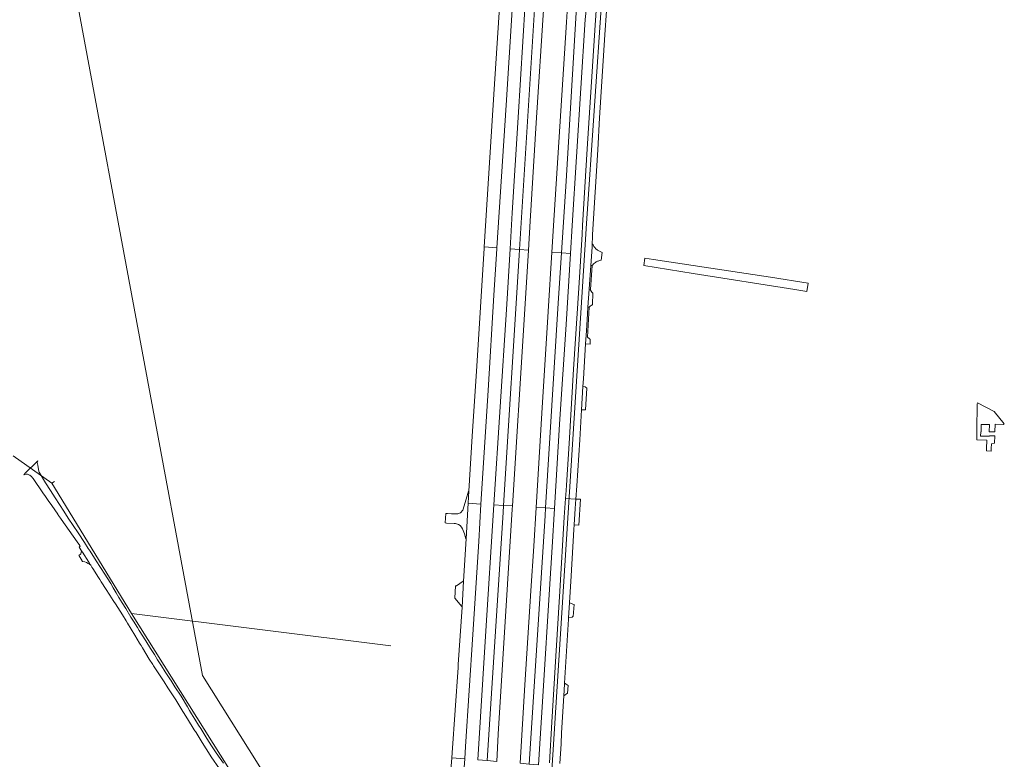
# Model space of a CAD drawing. Extents: x 148869 to 161638, y 453607 to 469810.
# Tile 606 of 656: x 153479 to 153862, y 466791 to 467079. Entities that reach past the tile are written whole.
import ezdxf
from ezdxf.lldxf.tags import DXFTag

# ---------------------------------------------------------------- set-up
doc = ezdxf.new("R2010")
doc.units = 0
for name, color, linetype, lineweight in [('B-OI-RI-DRUKLEIDING-G-niet meenemen', 190, 'RI-PERS', 18), ('B-OI-RI-PERSLEIDING-G-niet meenemen', 190, 'RI-PERS', 18), ('B-RO-VH-VERHARDING_ASFALT-GV', 251, 'CONTINUOUS', 18), ('B-RO-VH-VERHARDING_GESLOTEN-GV', 251, 'CONTINUOUS', 18), ('B-RO-VH-VERHARDING_OPEN-GV', 251, 'CONTINUOUS', 18), ('B-RO-VH-VERHARDING_SIERBESTRATING-GV', 251, 'CONTINUOUS', 18), ('B-RO-VH-VERHARDING_STRAATBAKSTEEN-GV', 251, 'CONTINUOUS', 18)]:
    doc.layers.add(name, color=color, linetype=linetype, lineweight=lineweight)
tags = doc.linetypes.add('RI-PERS', pattern='A,7,-2,["P",Standard,S=1.8,R=0,X=-0.5,Y=-0.9],-2,7,-2,[102,NLCS.SHX,S=1,R=180,X=0,Y=0],-2', length=22).pattern_tags.tags
tags[6] = DXFTag(74, 10)

msp = doc.modelspace()

# ---------------------------------------------------------------- linework, layer by layer
at = {"layer": 'B-OI-RI-DRUKLEIDING-G-niet meenemen'}
for p, q in [((153476.59, 466909.34), (153491.61, 466898.72)), ((153491.61, 466898.72), (153492.66, 466899.34)), ((153491.61, 466898.72), (153522.66, 466848.16)), ((153522.66, 466848.16), (153623.44, 466835.56)), ((153522.66, 466848.16), (153620.14, 466693.03))]:
    msp.add_line(p, q, dxfattribs=at)
at = {"layer": 'B-OI-RI-PERSLEIDING-G-niet meenemen'}
for p, q in [((153495.4, 467118.5), (153550.2, 466824)), ((153699.48, 466999.69), (153706.98, 467109.97)), ((153683.58, 466750.59), (153699.48, 466999.69)), ((153550.2, 466824), (153640, 466681.2))]:
    msp.add_line(p, q, dxfattribs=at)
at = {"layer": 'B-RO-VH-VERHARDING_ASFALT-GV', "flags": 128}
for points in [[(153704.04, 467095.6), (153702.74, 467076.76), (153700.5, 467040.69), (153699.74, 467028.7), (153697.92, 466998.92), (153697.71, 466995.51), (153696.47, 466974.58), (153694.43, 466943.04), (153692.65, 466914.13), (153691.61, 466897.94), (153691.48, 466895.96), (153691.27, 466892.75), (153695.3, 466892.49), (153695.64, 466897.69), (153696.79, 466915.53), (153697.5, 466927.28), (153698.05, 466936.26), (153698.24, 466939.32), (153699.09, 466952.89), (153699.41, 466957.91), (153699.83, 466964.53), (153700, 466967.09), (153700.47, 466974.11), (153701.09, 466983.38), (153701.57, 466990.42), (153701.63, 466991.88), (153701.73, 466994.23), (153701.79, 466995.35), (153702.78, 467011.81), (153703.78, 467028.23), (153704.48, 467040.76), (153706.59, 467073.02), (153707.87, 467091.71)], [(153558.29, 466790), (153556.38, 466792.72), (153555.25, 466794.34), (153553.64, 466796.62), (153551.86, 466799.55), (153549.53, 466803.37), (153548.68, 466804.76), (153547.27, 466807.06), (153545.97, 466809.16), (153545.18, 466810.45), (153544.31, 466811.87), (153541.84, 466815.94), (153539.47, 466819.66), (153537.85, 466822.2), (153537.73, 466822.38), (153535.74, 466825.49), (153534.27, 466827.78), (153532.75, 466830.16), (153531.52, 466832.11), (153530.03, 466834.48), (153528.18, 466837.42), (153525.64, 466841.46), (153524.89, 466842.66), (153523.37, 466845.07), (153522.35, 466846.69), (153520.35, 466849.99), (153519.03, 466852.19), (153517.73, 466854.33), (153516.63, 466856.19), (153515.54, 466858.02), (153514.52, 466859.75), (153514.51, 466859.76), (153513.19, 466861.99), (153512.26, 466863.43), (153508.92, 466868.6), (153506.51, 466872.33), (153505.8, 466873.42), (153504.3, 466875.74), (153501.84, 466879.46), (153498.03, 466885.21), (153496.26, 466887.88), (153492.93, 466893.01), (153491.08, 466895.86), (153489.23, 466898.91), (153486.76, 466902.97), (153486.63, 466903.46), (153486.48, 466904.01), (153486.15, 466905.73), (153485.94, 466906.82), (153486.17, 466907.38), (153485.66, 466906.88), (153481.53, 466902.85), (153480.71, 466902.05), (153481.72, 466902.22), (153481.88, 466902.25), (153482.07, 466902.23), (153482.14, 466902.23), (153482.45, 466902.14), (153482.72, 466902.02), (153483.05, 466901.86), (153483.13, 466901.8), (153483.14, 466901.8), (153483.41, 466901.61), (153483.57, 466901.5), (153483.63, 466901.46), (153484.32, 466900.64), (153484.33, 466900.62), (153484.34, 466900.61), (153484.35, 466900.61), (153484.35, 466900.6), (153488.18, 466894.98), (153489.18, 466893.54), (153490.21, 466892.07), (153491.62, 466890.03), (153493.98, 466886.65), (153494.02, 466886.58), (153494.1, 466886.47), (153494.28, 466886.22), (153495.01, 466885.18), (153495.29, 466884.78), (153501.47, 466875.98), (153502.53, 466874.47), (153502.7, 466874.23), (153502.53, 466874.08), (153502.27, 466873.85), (153503.18, 466872.43), (153503.53, 466871.89), (153506.02, 466868.03), (153506.12, 466867.88), (153506.55, 466867.2), (153506.74, 466866.91), (153507.23, 466866.16), (153507.63, 466865.53), (153509.79, 466862.13), (153510.09, 466861.66), (153510.32, 466861.3), (153510.86, 466860.44), (153512.74, 466857.48), (153515.14, 466853.76), (153515.27, 466853.55), (153516.02, 466852.37), (153516.13, 466852.21), (153516.37, 466851.83), (153519.11, 466847.57), (153520.48, 466845.3), (153521.08, 466844.3), (153523.86, 466839.7), (153525.76, 466836.55), (153525.99, 466836.16), (153526.3, 466835.64), (153526.82, 466834.79), (153529.48, 466830.35), (153530.87, 466828.24), (153531.18, 466827.78), (153533.98, 466823.53), (153535.26, 466821.54), (153536.73, 466819.26), (153539.8, 466814.5), (153542.51, 466810.08), (153542.77, 466809.65), (153544.32, 466807.11), (153547, 466802.93), (153547.24, 466802.55), (153547.47, 466802.2), (153547.69, 466801.85), (153549.72, 466798.68), (153551.39, 466795.94), (153551.63, 466795.54), (153551.88, 466795.13), (153553.56, 466792.36), (153556.74, 466787.74)], [(153689.08, 466789.76), (153689.52, 466797.49), (153689.76, 466801.76), (153690.63, 466816.09), (153690.91, 466820.69), (153690.93, 466820.99), (153692.44, 466845.94), (153692.47, 466846.39), (153692.82, 466852.25), (153693.45, 466862.76), (153694.55, 466880.75), (153694.66, 466882.5), (153695.07, 466888.94), (153695.3, 466892.49), (153691.27, 466892.75), (153690.8, 466885.48), (153689.03, 466856.76), (153687.51, 466831.48), (153685.99, 466805.85), (153685.06, 466790.02)]]:
    msp.add_lwpolyline(points, dxfattribs=at)
for points in [[(153785.61, 466976.42), (153770.93, 466978.78), (153752.02, 466981.59), (153725.39, 466985.7), (153722.08, 466986.21), (153721.72, 466983.31), (153740.84, 466980.25), (153780.36, 466974.07), (153785.1, 466973.27)], [(153854.8, 466911.26), (153856.68, 466911.24), (153856.71, 466912.24), (153856.76, 466913.99), (153857.96, 466914.31), (153858.06, 466917.09), (153856.05, 466917.13), (153856.03, 466917), (153852.56, 466917.04), (153852.62, 466918.75), (153852.81, 466918.76), (153852.85, 466921.55), (153856.01, 466921.49), (153855.92, 466918.75), (153856.08, 466918.73), (153858.08, 466918.7), (153858.26, 466921.63), (153861.36, 466921.56), (153861.78, 466921.75), (153857.81, 466926.58), (153851.34, 466929.96), (153851.2, 466929.39), (153851.05, 466919.36), (153851.11, 466918.62), (153851.04, 466915.57), (153854.98, 466915.5), (153854.94, 466914), (153854.86, 466913.61)]]:
    msp.add_lwpolyline(points, close=True, dxfattribs=at)
at = {"layer": 'B-RO-VH-VERHARDING_GESLOTEN-GV', "flags": 128}
for points in [[(153659.68, 466990.58), (153664.61, 466990.2), (153668.16, 467045.58), (153670.52, 467082.7), (153670.68, 467085.4), (153665.73, 467085.72), (153663.59, 467051.91)], [(153675.64, 467085.09), (153672.91, 467040.89), (153670.58, 467003.82), (153669.72, 466989.8), (153673.41, 466989.52), (153679.3, 467084.86)], [(153676.86, 466989.25), (153677.58, 467000.53), (153679.89, 467038.78), (153682.83, 467084.64), (153679.3, 467084.86), (153673.41, 466989.52)], [(153691.98, 467084.06), (153691.59, 467077.86), (153686.85, 467002.9), (153685.96, 466988.54), (153689.67, 466988.26), (153691.48, 467016.06), (153695.5, 467083.83)], [(153693.17, 466987.99), (153693.83, 466998.89), (153698.86, 467078.93), (153699.38, 467083.54), (153698.91, 467083.62), (153695.5, 467083.83), (153691.48, 467016.06), (153689.67, 466988.26)], [(153664.61, 466990.2), (153659.68, 466990.58), (153659.65, 466990.07), (153656.75, 466944.2), (153655, 466917.06), (153653.72, 466895.7), (153653.46, 466890.94), (153658.41, 466890.64), (153658.87, 466898.66), (153661.14, 466934.74), (153663.43, 466971.79), (153664.58, 466989.76)], [(153668.66, 466972.57), (153668.27, 466966.18), (153665.9, 466928.38), (153663.46, 466890.33), (153667.17, 466890.11), (153673.27, 466987.28), (153673.41, 466989.52), (153669.72, 466989.8)], [(153670.64, 466889.9), (153675.16, 466962.24), (153676.86, 466989.25), (153673.41, 466989.52), (153673.27, 466987.28), (153667.17, 466890.11)], [(153685.96, 466988.54), (153684.55, 466965.5), (153682.07, 466925.93), (153679.83, 466889.34), (153683.49, 466889.12), (153688.38, 466968.66), (153689.67, 466988.26)], [(153686.98, 466888.91), (153688.97, 466921.62), (153691.51, 466960.41), (153693.17, 466987.99), (153689.67, 466988.26), (153688.38, 466968.66), (153683.49, 466889.12)], [(153651.06, 466850.6), (153649.58, 466828.31), (153649.5, 466827.09), (153647.23, 466793.94), (153647.08, 466792.06), (153652.09, 466791.65), (153652.46, 466796.42), (153655.31, 466839.95), (153657.57, 466876.1), (153658.41, 466890.64), (153653.46, 466890.94), (153652.7, 466877.13), (153651.67, 466860.72)], [(153663.46, 466890.33), (153660.2, 466839.28), (153657.24, 466791.23), (153660.87, 466790.93), (153666.99, 466887.36), (153667.17, 466890.11)], [(153664.52, 466790.64), (153665.11, 466801.22), (153670.56, 466888.63), (153670.64, 466889.9), (153667.17, 466890.11), (153666.99, 466887.36), (153660.87, 466790.93)], [(153679.83, 466889.34), (153678.9, 466874.33), (153677.8, 466856.95), (153675.46, 466820.43), (153673.58, 466789.9), (153677.1, 466789.61), (153683.3, 466886.09), (153683.49, 466889.12)], [(153680.76, 466789.32), (153682.56, 466817.88), (153685.01, 466857.54), (153686.08, 466873.89), (153686.98, 466888.91), (153683.49, 466889.12), (153683.3, 466886.09), (153677.1, 466789.61)]]:
    msp.add_lwpolyline(points, close=True, dxfattribs=at)
msp.add_lwpolyline([(153648.33, 466741.15), (153648.37, 466743.23), (153649.04, 466752.6), (153649.73, 466762.26), (153650.91, 466776.45), (153652.09, 466791.65), (153647.08, 466792.06), (153645.37, 466771.14), (153644.17, 466755.98)], dxfattribs=at)
at = {"layer": 'B-RO-VH-VERHARDING_OPEN-GV', "flags": 128}
msp.add_lwpolyline([(153651.17, 466881.05), (153652.06, 466879.1), (153652.56, 466877.14), (153652.7, 466877.13), (153653.46, 466890.94), (153653.72, 466895.7), (153653.58, 466895.66), (153652.7, 466892.54), (153651.4, 466888.25), (153650.4, 466887.25), (153649.39, 466886.83), (153648.61, 466886.84), (153646.93, 466886.85), (153645.34, 466886.98), (153644.77, 466886.99), (153644.53, 466883.29), (153645.07, 466883.18), (153647.93, 466883.12), (153648.21, 466883.12)], dxfattribs=at)
at = {"layer": 'B-RO-VH-VERHARDING_OPEN-GV'}
for points in [[(153648.21, 466883.12, -0.050392), (153648.93, 466882.99)], [(153648.93, 466882.99, -0.217895), (153651.17, 466881.05)]]:
    msp.add_lwpolyline(points, format="xyb", dxfattribs=at)
at = {"layer": 'B-RO-VH-VERHARDING_OPEN-GV', "flags": 128}
msp.add_lwpolyline([(153651.67, 466860.72), (153651.52, 466860.62), (153648.9, 466858.9), (153648.49, 466858.91), (153648.23, 466854.06), (153650.92, 466850.76), (153651.06, 466850.6)], close=True, dxfattribs=at)
at = {"layer": 'B-RO-VH-VERHARDING_SIERBESTRATING-GV', "flags": 128}
msp.add_lwpolyline([(153506.74, 466866.91), (153506.55, 466867.2), (153506.12, 466867.88), (153506.02, 466868.03), (153503.53, 466871.89), (153503.18, 466872.43), (153503.07, 466871.79), (153502.93, 466871.34), (153502.6, 466870.99), (153502.1, 466870.72), (153503.52, 466868.28), (153504.45, 466868.14), (153505.15, 466867.95), (153505.8, 466867.53), (153506.12, 466867.34), (153506.26, 466867.25), (153506.44, 466867.14)], close=True, dxfattribs=at)
at = {"layer": 'B-RO-VH-VERHARDING_STRAATBAKSTEEN-GV', "flags": 128}
for points in [[(153701.81, 466991.65), (153701.63, 466991.88), (153701.57, 466990.42), (153701.09, 466983.38), (153701.57, 466983.29)], [(153705.09, 466985.36), (153705.57, 466988.44)], [(153700.97, 466973.78), (153700.99, 466974.05), (153700.47, 466974.11), (153700, 466967.09), (153700.51, 466967.14)], [(153701.79, 466968.13), (153701.89, 466972.56)]]:
    msp.add_lwpolyline(points, dxfattribs=at)
at = {"layer": 'B-RO-VH-VERHARDING_STRAATBAKSTEEN-GV'}
for points in [[(153702.52, 466990.47, -0.0605), (153701.81, 466991.65)], [(153703.48, 466989.49, -0.060829), (153702.52, 466990.47)], [(153704.47, 466988.86, -0.051188), (153703.48, 466989.49)], [(153705.57, 466988.44, -0.051905), (153704.47, 466988.86)], [(153701.57, 466983.29, -0.044805), (153702.2, 466983.98)], [(153702.2, 466983.98, -0.04196), (153702.93, 466984.56)], [(153702.93, 466984.56, -0.052997), (153703.97, 466985.08)], [(153703.97, 466985.08, -0.053627), (153705.09, 466985.36)], [(153701.53, 466972.92, -0.068266), (153700.97, 466973.78)], [(153701.89, 466972.56, -0.033058), (153701.53, 466972.92)], [(153700.51, 466967.14, -0.062552), (153701.2, 466967.78)], [(153701.2, 466967.78, -0.042414), (153701.79, 466968.13)]]:
    msp.add_lwpolyline(points, format="xyb", dxfattribs=at)
at = {"layer": 'B-RO-VH-VERHARDING_STRAATBAKSTEEN-GV', "flags": 128}
for points in [[(153700.47, 466974.11), (153700.99, 466974.05), (153701.57, 466983.29), (153701.09, 466983.38)], [(153700.51, 466967.14), (153700, 466967.09), (153699.83, 466964.53), (153699.41, 466957.91), (153699.9, 466957.88)], [(153700.86, 466954.71), (153700.64, 466954.78), (153699.75, 466955.51), (153699.9, 466957.88), (153699.41, 466957.91), (153699.09, 466952.89), (153700.79, 466952.78)], [(153697.5, 466927.28), (153698.98, 466927.19), (153699.55, 466935.71), (153698.96, 466936.21), (153698.05, 466936.26)], [(153695.3, 466892.49), (153695.07, 466888.94), (153694.66, 466882.5), (153696.42, 466882.38), (153697.03, 466892.47)], [(153693.82, 466846.68), (153694.15, 466846.92), (153694.28, 466846.91), (153694.56, 466851.62), (153694.45, 466851.66), (153692.82, 466852.25), (153692.47, 466846.39)], [(153692.3, 466820.12), (153691.47, 466820.64), (153690.93, 466820.99), (153690.91, 466820.69), (153690.63, 466816.09), (153692.09, 466817.13)]]:
    msp.add_lwpolyline(points, close=True, dxfattribs=at)

doc.saveas('drawing.dxf')
